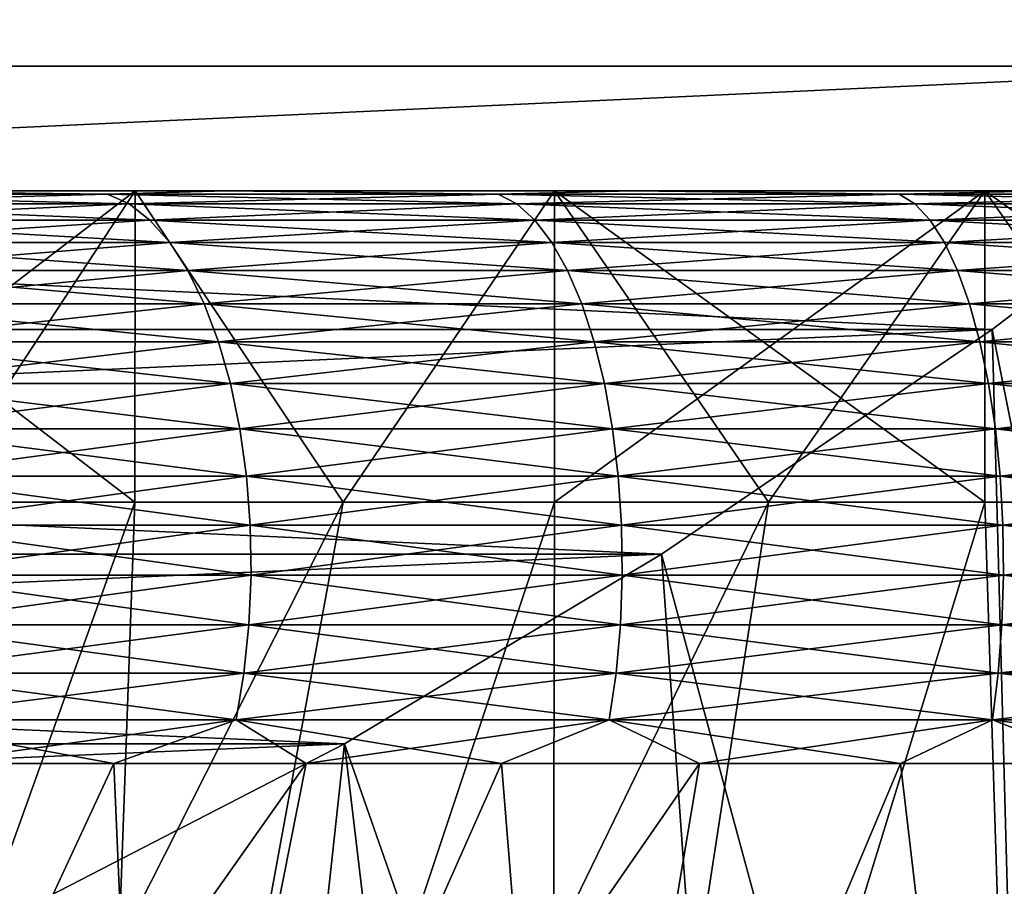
# Model space of a CAD drawing. Header units: metres. Extents: x -105 to 105, y -72 to 59.
# Tile 358 of 414: x 70.21 to 71.79, y 24.13 to 25.52. Entities that reach past the tile are written whole.
import ezdxf

# ---------------------------------------------------------------- set-up
doc = ezdxf.new("R2010")
doc.units = ezdxf.units.M
doc.layers.add('solid_509431_AD150_SW0001', color=7, linetype='CONTINUOUS')

msp = doc.modelspace()

# ---------------------------------------------------------------- linework, layer by layer
at = {"layer": 'solid_509431_AD150_SW0001'}
for points in [[(72.321823, 34.450001, 15.774263), (62.678173, 25.450001, 10.206499), (72.321823, 25.450001, 15.774263)], [(62.678173, 34.450001, 10.206499), (62.678173, 25.450001, 10.206499), (72.321823, 34.450001, 15.774263)], [(62.678173, 34.450001, -10.206499), (72.321823, 25.450001, -15.774263), (62.678173, 25.450001, -10.206499)], [(72.321823, 34.450001, -15.774263), (72.321823, 25.450001, -15.774263), (62.678173, 34.450001, -10.206499)], [(72.321823, 25.450001, 15.774263), (62.678173, 25.450001, 10.206499), (63.232864, 25.027069, 10.526749)], [(62.678173, 25.450001, -10.206499), (72.321823, 25.450001, -15.774263), (71.767136, 25.027069, -15.454014)], [(62.678173, 25.450001, -10.206499), (71.767136, 25.027069, -15.454014), (63.232857, 25.027073, -10.526746)], [(72.321823, 25.450001, 15.774263), (63.232864, 25.027069, 10.526749), (71.767143, 25.027073, 15.454017)], [(71.767136, 25.027069, -15.454014), (72.321823, 25.450001, -15.774263), (72.282951, 22.450001, -14.24316)], [(72.321823, 25.450001, 15.774263), (71.767143, 25.027073, 15.454017), (72.282951, 22.450001, 14.24316)], [(69.737648, 25.25, 9.60261), (69.904541, 25.25, 9.29496), (70.536949, 25.25, 9.614635)], [(69.737648, 25.25, 9.60261), (70.536949, 25.25, 9.614635), (71.189255, 25.25, 9.89132)], [(70.390747, 25.25, 9.932637), (69.737648, 25.25, 9.60261), (71.189255, 25.25, 9.89132)], [(70.536949, 25.25, -9.614635), (69.737648, 25.25, -9.60261), (70.390747, 25.25, -9.932637)], [(70.390617, 24.75, -9.932576), (70.390747, 25.25, -9.932637), (69.737648, 25.25, -9.60261)], [(70.536949, 25.25, -9.614635), (69.904541, 25.25, -9.29496), (69.737648, 25.25, -9.60261)], [(70.390617, 24.75, -9.932576), (69.737648, 25.25, -9.60261), (70.061424, 24.75, -9.773073)], [(69.73777, 24.75, 9.602678), (69.737648, 25.25, 9.60261), (70.390747, 25.25, 9.932637)], [(69.73777, 24.75, 9.602678), (70.390747, 25.25, 9.932637), (70.061424, 24.75, 9.773073)], [(69.904541, 25.25, 9.29496), (69.739334, 25.244822, 9.111745), (70.346535, 25.244822, 9.4363)], [(69.739334, 25.244822, -9.111745), (69.904541, 25.25, -9.29496), (70.346535, 25.244822, -9.4363)], [(69.739334, 25.244822, 9.111745), (69.778564, 25.229061, 9.043793), (70.381233, 25.229061, 9.365928)], [(70.346535, 25.244822, 9.4363), (69.739334, 25.244822, 9.111745), (70.381233, 25.229061, 9.365928)], [(69.739334, 25.244822, -9.111745), (70.346535, 25.244822, -9.4363), (69.778564, 25.229061, -9.043793)], [(70.346535, 25.244822, -9.4363), (70.381233, 25.229061, -9.365928), (69.778564, 25.229061, -9.043793)], [(70.536949, 25.25, 9.614635), (69.904541, 25.25, 9.29496), (70.346535, 25.244822, 9.4363)], [(70.346535, 25.244822, -9.4363), (69.904541, 25.25, -9.29496), (70.536949, 25.25, -9.614635)], [(70.061424, 24.75, 9.773073), (70.390747, 25.25, 9.932637), (70.390617, 24.75, 9.932576)], [(70.536949, 25.25, 9.614635), (70.346535, 25.244822, 9.4363), (70.973656, 25.244822, 9.720448)], [(70.346535, 25.244822, -9.4363), (70.536949, 25.25, -9.614635), (70.973656, 25.244822, -9.720448)], [(70.346535, 25.244822, 9.4363), (70.381233, 25.229061, 9.365928), (71.003685, 25.229061, 9.647956)], [(70.973656, 25.244822, 9.720448), (70.346535, 25.244822, 9.4363), (71.003685, 25.229061, 9.647956)], [(70.346535, 25.244822, -9.4363), (70.973656, 25.244822, -9.720448), (70.381233, 25.229061, -9.365928)], [(70.973656, 25.244822, -9.720448), (71.003685, 25.229061, -9.647956), (70.381233, 25.229061, -9.365928)], [(70.725197, 24.75, -10.0811), (70.390747, 25.25, -9.932637), (70.390617, 24.75, -9.932576)], [(70.390617, 24.75, 9.932576), (70.390747, 25.25, 9.932637), (70.725197, 24.75, 10.0811)], [(70.390747, 25.25, 9.932637), (71.189255, 25.25, 9.89132), (71.85865, 25.25, 10.123829)], [(71.064499, 25.25, 10.218331), (70.390747, 25.25, 9.932637), (71.85865, 25.25, 10.123829)], [(71.85865, 25.25, -10.123829), (70.390747, 25.25, -9.932637), (71.064499, 25.25, -10.218331)], [(70.725197, 24.75, -10.0811), (71.064499, 25.25, -10.218331), (70.390747, 25.25, -9.932637)], [(71.189255, 25.25, -9.89132), (70.536949, 25.25, -9.614635), (70.390747, 25.25, -9.932637)], [(71.85865, 25.25, -10.123829), (71.189255, 25.25, -9.89132), (70.390747, 25.25, -9.932637)], [(70.725197, 24.75, 10.0811), (70.390747, 25.25, 9.932637), (71.064499, 25.25, 10.218331)], [(71.189255, 25.25, 9.89132), (70.536949, 25.25, 9.614635), (70.973656, 25.244822, 9.720448)], [(70.973656, 25.244822, -9.720448), (70.536949, 25.25, -9.614635), (71.189255, 25.25, -9.89132)], [(71.064606, 24.75, -10.218374), (71.064499, 25.25, -10.218331), (70.725197, 24.75, -10.0811)], [(70.725197, 24.75, 10.0811), (71.064499, 25.25, 10.218331), (71.064606, 24.75, 10.218374)], [(71.189255, 25.25, 9.89132), (70.973656, 25.244822, 9.720448), (71.618027, 25.244822, 9.962971)], [(70.973656, 25.244822, -9.720448), (71.189255, 25.25, -9.89132), (71.618027, 25.244822, -9.962971)], [(70.973656, 25.244822, 9.720448), (71.003685, 25.229061, 9.647956), (71.64325, 25.229061, 9.88867)], [(71.618027, 25.244822, 9.962971), (70.973656, 25.244822, 9.720448), (71.64325, 25.229061, 9.88867)], [(70.973656, 25.244822, -9.720448), (71.618027, 25.244822, -9.962971), (71.003685, 25.229061, -9.647956)], [(71.618027, 25.244822, -9.962971), (71.64325, 25.229061, -9.88867), (71.003685, 25.229061, -9.647956)], [(71.064499, 25.25, 10.218331), (71.85865, 25.25, 10.123829), (72.54203, 25.25, 10.31108)], [(71.064499, 25.25, 10.218331), (72.54203, 25.25, 10.31108), (73.236427, 25.25, 10.452262)], [(71.755768, 25.25, 10.458368), (71.064499, 25.25, 10.218331), (73.236427, 25.25, 10.452262)], [(72.54203, 25.25, -10.31108), (71.064499, 25.25, -10.218331), (71.755768, 25.25, -10.458368)], [(71.755692, 24.75, -10.458344), (71.755768, 25.25, -10.458368), (71.064499, 25.25, -10.218331)], [(72.54203, 25.25, -10.31108), (71.85865, 25.25, -10.123829), (71.064499, 25.25, -10.218331)], [(71.408218, 24.75, -10.344158), (71.064499, 25.25, -10.218331), (71.064606, 24.75, -10.218374)], [(71.755692, 24.75, -10.458344), (71.064499, 25.25, -10.218331), (71.408218, 24.75, -10.344158)], [(71.064606, 24.75, 10.218374), (71.064499, 25.25, 10.218331), (71.755768, 25.25, 10.458368)], [(71.064606, 24.75, 10.218374), (71.755768, 25.25, 10.458368), (71.408218, 24.75, 10.344158)], [(71.85865, 25.25, 10.123829), (71.189255, 25.25, 9.89132), (71.618027, 25.244822, 9.962971)], [(71.618027, 25.244822, -9.962971), (71.189255, 25.25, -9.89132), (71.85865, 25.25, -10.123829)], [(71.408218, 24.75, 10.344158), (71.755768, 25.25, 10.458368), (71.755692, 24.75, 10.458344)], [(71.85865, 25.25, 10.123829), (71.618027, 25.244822, 9.962971), (72.276878, 25.244822, 10.16283)], [(71.618027, 25.244822, -9.962971), (71.85865, 25.25, -10.123829), (72.276878, 25.244822, -10.16283)], [(71.618027, 25.244822, 9.962971), (71.64325, 25.229061, 9.88867), (72.297188, 25.229061, 10.08704)], [(72.276878, 25.244822, 10.16283), (71.618027, 25.244822, 9.962971), (72.297188, 25.229061, 10.08704)], [(71.618027, 25.244822, -9.962971), (72.276878, 25.244822, -10.16283), (71.64325, 25.229061, -9.88867)], [(72.276878, 25.244822, -10.16283), (72.297188, 25.229061, -10.08704), (71.64325, 25.229061, -9.88867)], [(72.106934, 24.75, -10.560903), (71.755768, 25.25, -10.458368), (71.755692, 24.75, -10.458344)], [(71.755692, 24.75, 10.458344), (71.755768, 25.25, 10.458368), (72.106934, 24.75, 10.560903)], [(71.755768, 25.25, 10.458368), (73.236427, 25.25, 10.452262), (73.938705, 25.25, 10.546737)], [(71.755768, 25.25, 10.458368), (73.938705, 25.25, 10.546737), (74.645691, 25.25, 10.594076)], [(72.461571, 25.25, 10.651707), (71.755768, 25.25, 10.458368), (74.645691, 25.25, 10.594076)], [(73.938705, 25.25, -10.546737), (71.755768, 25.25, -10.458368), (72.461571, 25.25, -10.651707)], [(72.461578, 24.75, -10.65171), (72.461571, 25.25, -10.651707), (71.755768, 25.25, -10.458368)], [(73.236427, 25.25, -10.452262), (72.54203, 25.25, -10.31108), (71.755768, 25.25, -10.458368)], [(73.938705, 25.25, -10.546737), (73.236427, 25.25, -10.452262), (71.755768, 25.25, -10.458368)], [(72.461578, 24.75, -10.65171), (71.755768, 25.25, -10.458368), (72.106934, 24.75, -10.560903)], [(72.106934, 24.75, 10.560903), (71.755768, 25.25, 10.458368), (72.461571, 25.25, 10.651707)], [(69.778564, 25.229061, 9.043793), (69.816399, 25.202997, 8.978262), (70.414703, 25.202997, 9.298062)], [(70.381233, 25.229061, 9.365928), (69.778564, 25.229061, 9.043793), (70.414703, 25.202997, 9.298062)], [(69.778564, 25.229061, -9.043793), (70.381233, 25.229061, -9.365928), (69.816399, 25.202997, -8.978262)], [(70.381233, 25.229061, -9.365928), (70.414703, 25.202997, -9.298062), (69.816399, 25.202997, -8.978262)], [(70.381233, 25.229061, 9.365928), (70.414703, 25.202997, 9.298062), (71.032646, 25.202997, 9.578048)], [(71.003685, 25.229061, 9.647956), (70.381233, 25.229061, 9.365928), (71.032646, 25.202997, 9.578048)], [(70.381233, 25.229061, -9.365928), (71.003685, 25.229061, -9.647956), (70.414703, 25.202997, -9.298062)], [(71.003685, 25.229061, -9.647956), (71.032646, 25.202997, -9.578048), (70.414703, 25.202997, -9.298062)], [(71.003685, 25.229061, 9.647956), (71.032646, 25.202997, 9.578048), (71.667572, 25.202997, 9.817018)], [(71.64325, 25.229061, 9.88867), (71.003685, 25.229061, 9.647956), (71.667572, 25.202997, 9.817018)], [(71.003685, 25.229061, -9.647956), (71.64325, 25.229061, -9.88867), (71.032646, 25.202997, -9.578048)], [(71.64325, 25.229061, -9.88867), (71.667572, 25.202997, -9.817018), (71.032646, 25.202997, -9.578048)], [(71.64325, 25.229061, 9.88867), (71.667572, 25.202997, 9.817018), (72.316772, 25.202997, 10.013949)], [(72.297188, 25.229061, 10.08704), (71.64325, 25.229061, 9.88867), (72.316772, 25.202997, 10.013949)], [(71.64325, 25.229061, -9.88867), (72.297188, 25.229061, -10.08704), (71.667572, 25.202997, -9.817018)], [(72.297188, 25.229061, -10.08704), (72.316772, 25.202997, -10.013949), (71.667572, 25.202997, -9.817018)], [(69.816399, 25.202997, 8.978262), (69.852165, 25.167095, 8.916318), (70.446335, 25.167095, 9.233912)], [(70.414703, 25.202997, 9.298062), (69.816399, 25.202997, 8.978262), (70.446335, 25.167095, 9.233912)], [(69.816399, 25.202997, -8.978262), (70.414703, 25.202997, -9.298062), (69.852165, 25.167095, -8.916318)], [(70.414703, 25.202997, -9.298062), (70.446335, 25.167095, -9.233912), (69.852165, 25.167095, -8.916318)], [(70.414703, 25.202997, 9.298062), (70.446335, 25.167095, 9.233912), (71.060013, 25.167095, 9.511965)], [(71.032646, 25.202997, 9.578048), (70.414703, 25.202997, 9.298062), (71.060013, 25.167095, 9.511965)], [(70.414703, 25.202997, -9.298062), (71.032646, 25.202997, -9.578048), (70.446335, 25.167095, -9.233912)], [(71.032646, 25.202997, -9.578048), (71.060013, 25.167095, -9.511965), (70.446335, 25.167095, -9.233912)], [(71.032646, 25.202997, 9.578048), (71.060013, 25.167095, 9.511965), (71.690559, 25.167095, 9.749287)], [(71.667572, 25.202997, 9.817018), (71.032646, 25.202997, 9.578048), (71.690559, 25.167095, 9.749287)], [(71.032646, 25.202997, -9.578048), (71.667572, 25.202997, -9.817018), (71.060013, 25.167095, -9.511965)], [(71.667572, 25.202997, -9.817018), (71.690559, 25.167095, -9.749287), (71.060013, 25.167095, -9.511965)], [(71.667572, 25.202997, 9.817018), (71.690559, 25.167095, 9.749287), (72.335281, 25.167095, 9.94486)], [(72.316772, 25.202997, 10.013949), (71.667572, 25.202997, 9.817018), (72.335281, 25.167095, 9.94486)], [(71.667572, 25.202997, -9.817018), (72.316772, 25.202997, -10.013949), (71.690559, 25.167095, -9.749287)], [(72.316772, 25.202997, -10.013949), (72.335281, 25.167095, -9.94486), (71.690559, 25.167095, -9.749287)], [(69.852165, 25.167095, 8.916318), (69.885216, 25.121994, 8.859063), (70.475578, 25.121994, 9.174618)], [(70.446335, 25.167095, 9.233912), (69.852165, 25.167095, 8.916318), (70.475578, 25.121994, 9.174618)], [(69.852165, 25.167095, -8.916318), (70.446335, 25.167095, -9.233912), (69.885216, 25.121994, -8.859063)], [(70.446335, 25.167095, -9.233912), (70.475578, 25.121994, -9.174618), (69.885216, 25.121994, -8.859063)], [(70.446335, 25.167095, 9.233912), (70.475578, 25.121994, 9.174618), (71.085312, 25.121994, 9.450886)], [(71.060013, 25.167095, 9.511965), (70.446335, 25.167095, 9.233912), (71.085312, 25.121994, 9.450886)], [(70.446335, 25.167095, -9.233912), (71.060013, 25.167095, -9.511965), (70.475578, 25.121994, -9.174618)], [(71.060013, 25.167095, -9.511965), (71.085312, 25.121994, -9.450886), (70.475578, 25.121994, -9.174618)], [(71.060013, 25.167095, 9.511965), (71.085312, 25.121994, 9.450886), (71.711815, 25.121994, 9.686683)], [(71.690559, 25.167095, 9.749287), (71.060013, 25.167095, 9.511965), (71.711815, 25.121994, 9.686683)], [(71.060013, 25.167095, -9.511965), (71.690559, 25.167095, -9.749287), (71.085312, 25.121994, -9.450886)], [(71.690559, 25.167095, -9.749287), (71.711815, 25.121994, -9.686683), (71.085312, 25.121994, -9.450886)], [(71.690559, 25.167095, 9.749287), (71.711815, 25.121994, 9.686683), (72.352394, 25.121994, 9.881001)], [(72.335281, 25.167095, 9.94486), (71.690559, 25.167095, 9.749287), (72.352394, 25.121994, 9.881001)], [(71.690559, 25.167095, -9.749287), (72.335281, 25.167095, -9.94486), (71.711815, 25.121994, -9.686683)], [(72.335281, 25.167095, -9.94486), (72.352394, 25.121994, -9.881001), (71.711815, 25.121994, -9.686683)], [(69.885216, 25.121994, 8.859063), (69.914978, 25.068493, 8.807515), (70.501907, 25.068493, 9.121234)], [(70.475578, 25.121994, 9.174618), (69.885216, 25.121994, 8.859063), (70.501907, 25.068493, 9.121234)], [(69.885216, 25.121994, -8.859063), (70.475578, 25.121994, -9.174618), (69.914978, 25.068493, -8.807515)], [(70.475578, 25.121994, -9.174618), (70.501907, 25.068493, -9.121234), (69.914978, 25.068493, -8.807515)], [(70.475578, 25.121994, 9.174618), (70.501907, 25.068493, 9.121234), (71.108093, 25.068493, 9.395895)], [(71.085312, 25.121994, 9.450886), (70.475578, 25.121994, 9.174618), (71.108093, 25.068493, 9.395895)], [(70.475578, 25.121994, -9.174618), (71.085312, 25.121994, -9.450886), (70.501907, 25.068493, -9.121234)], [(71.085312, 25.121994, -9.450886), (71.108093, 25.068493, -9.395895), (70.501907, 25.068493, -9.121234)], [(71.085312, 25.121994, 9.450886), (71.108093, 25.068493, 9.395895), (71.730949, 25.068493, 9.630321)], [(71.711815, 25.121994, 9.686683), (71.085312, 25.121994, 9.450886), (71.730949, 25.068493, 9.630321)], [(71.085312, 25.121994, -9.450886), (71.711815, 25.121994, -9.686683), (71.108093, 25.068493, -9.395895)], [(71.711815, 25.121994, -9.686683), (71.730949, 25.068493, -9.630321), (71.108093, 25.068493, -9.395895)], [(71.711815, 25.121994, 9.686683), (71.730949, 25.068493, 9.630321), (72.367798, 25.068493, 9.823507)], [(72.352394, 25.121994, 9.881001), (71.711815, 25.121994, 9.686683), (72.367798, 25.068493, 9.823507)], [(71.711815, 25.121994, -9.686683), (72.352394, 25.121994, -9.881001), (71.730949, 25.068493, -9.630321)], [(72.352394, 25.121994, -9.881001), (72.367798, 25.068493, -9.823507), (71.730949, 25.068493, -9.630321)], [(69.914978, 25.068493, 8.807515), (69.940918, 25.007549, 8.762593), (70.524849, 25.007549, 9.074712)], [(70.501907, 25.068493, 9.121234), (69.914978, 25.068493, 8.807515), (70.524849, 25.007549, 9.074712)], [(69.914978, 25.068493, -8.807515), (70.501907, 25.068493, -9.121234), (69.940918, 25.007549, -8.762593)], [(70.501907, 25.068493, -9.121234), (70.524849, 25.007549, -9.074712), (69.940918, 25.007549, -8.762593)], [(70.501907, 25.068493, 9.121234), (70.524849, 25.007549, 9.074712), (71.127945, 25.007549, 9.347971)], [(71.108093, 25.068493, 9.395895), (70.501907, 25.068493, 9.121234), (71.127945, 25.007549, 9.347971)], [(70.501907, 25.068493, -9.121234), (71.108093, 25.068493, -9.395895), (70.524849, 25.007549, -9.074712)], [(71.108093, 25.068493, -9.395895), (71.127945, 25.007549, -9.347971), (70.524849, 25.007549, -9.074712)], [(71.108093, 25.068493, 9.395895), (71.127945, 25.007549, 9.347971), (71.74762, 25.007549, 9.581201)], [(71.730949, 25.068493, 9.630321), (71.108093, 25.068493, 9.395895), (71.74762, 25.007549, 9.581201)], [(71.108093, 25.068493, -9.395895), (71.730949, 25.068493, -9.630321), (71.127945, 25.007549, -9.347971)], [(71.730949, 25.068493, -9.630321), (71.74762, 25.007549, -9.581201), (71.127945, 25.007549, -9.347971)], [(71.730949, 25.068493, 9.630321), (71.74762, 25.007549, 9.581201), (72.381226, 25.007549, 9.773403)], [(72.367798, 25.068493, 9.823507), (71.730949, 25.068493, 9.630321), (72.381226, 25.007549, 9.773403)], [(71.730949, 25.068493, -9.630321), (72.367798, 25.068493, -9.823507), (71.74762, 25.007549, -9.581201)], [(72.367798, 25.068493, -9.823507), (72.381226, 25.007549, -9.773403), (71.74762, 25.007549, -9.581201)], [(63.232857, 25.027073, -10.526746), (71.767136, 25.027069, -15.454014), (71.236435, 24.666332, -15.147614)], [(63.232857, 25.027073, -10.526746), (71.236435, 24.666332, -15.147614), (63.763557, 24.666334, -10.833145)], [(71.767143, 25.027073, 15.454017), (63.232864, 25.027069, 10.526749), (63.763565, 24.666332, 10.833148)], [(71.767143, 25.027073, 15.454017), (63.763565, 24.666332, 10.833148), (71.236443, 24.666334, 15.147616)], [(71.236435, 24.666332, -15.147614), (71.767136, 25.027069, -15.454014), (71.836891, 22.450001, -14.150786)], [(71.767143, 25.027073, 15.454017), (71.236443, 24.666334, 15.147616), (71.836891, 22.450001, 14.150786)], [(71.767136, 25.027069, -15.454014), (72.282951, 22.450001, -14.24316), (71.836891, 22.450001, -14.150786)], [(71.767143, 25.027073, 15.454017), (71.836891, 22.450001, 14.150786), (72.282951, 22.450001, 14.24316)], [(69.940918, 25.007549, 8.762593), (69.962563, 24.940241, 8.725095), (70.543999, 24.940241, 9.035878)], [(70.524849, 25.007549, 9.074712), (69.940918, 25.007549, 8.762593), (70.543999, 24.940241, 9.035878)], [(69.940918, 25.007549, -8.762593), (70.524849, 25.007549, -9.074712), (69.962563, 24.940241, -8.725095)], [(70.524849, 25.007549, -9.074712), (70.543999, 24.940241, -9.035878), (69.962563, 24.940241, -8.725095)], [(70.524849, 25.007549, 9.074712), (70.543999, 24.940241, 9.035878), (71.144516, 24.940241, 9.307968)], [(71.127945, 25.007549, 9.347971), (70.524849, 25.007549, 9.074712), (71.144516, 24.940241, 9.307968)], [(70.524849, 25.007549, -9.074712), (71.127945, 25.007549, -9.347971), (70.543999, 24.940241, -9.035878)], [(71.127945, 25.007549, -9.347971), (71.144516, 24.940241, -9.307968), (70.543999, 24.940241, -9.035878)], [(71.127945, 25.007549, 9.347971), (71.144516, 24.940241, 9.307968), (71.761536, 24.940241, 9.540199)], [(71.74762, 25.007549, 9.581201), (71.127945, 25.007549, 9.347971), (71.761536, 24.940241, 9.540199)], [(71.127945, 25.007549, -9.347971), (71.74762, 25.007549, -9.581201), (71.144516, 24.940241, -9.307968)], [(71.74762, 25.007549, -9.581201), (71.761536, 24.940241, -9.540199), (71.144516, 24.940241, -9.307968)], [(71.74762, 25.007549, 9.581201), (71.761536, 24.940241, 9.540199), (72.392433, 24.940241, 9.731579)], [(72.381226, 25.007549, 9.773403), (71.74762, 25.007549, 9.581201), (72.392433, 24.940241, 9.731579)], [(71.74762, 25.007549, -9.581201), (72.381226, 25.007549, -9.773403), (71.761536, 24.940241, -9.540199)], [(72.381226, 25.007549, -9.773403), (72.392433, 24.940241, -9.731579), (71.761536, 24.940241, -9.540199)], [(69.962563, 24.940241, 8.725095), (69.979546, 24.867771, 8.695687), (70.559013, 24.867771, 9.005424)], [(70.543999, 24.940241, 9.035878), (69.962563, 24.940241, 8.725095), (70.559013, 24.867771, 9.005424)], [(69.962563, 24.940241, -8.725095), (70.543999, 24.940241, -9.035878), (69.979546, 24.867771, -8.695687)], [(70.543999, 24.940241, -9.035878), (70.559013, 24.867771, -9.005424), (69.979546, 24.867771, -8.695687)], [(70.543999, 24.940241, 9.035878), (70.559013, 24.867771, 9.005424), (71.157509, 24.867771, 9.276596)], [(71.144516, 24.940241, 9.307968), (70.543999, 24.940241, 9.035878), (71.157509, 24.867771, 9.276596)], [(70.543999, 24.940241, -9.035878), (71.144516, 24.940241, -9.307968), (70.559013, 24.867771, -9.005424)], [(71.144516, 24.940241, -9.307968), (71.157509, 24.867771, -9.276596), (70.559013, 24.867771, -9.005424)], [(71.144516, 24.940241, 9.307968), (71.157509, 24.867771, 9.276596), (71.772453, 24.867771, 9.508045)], [(71.761536, 24.940241, 9.540199), (71.144516, 24.940241, 9.307968), (71.772453, 24.867771, 9.508045)], [(71.144516, 24.940241, -9.307968), (71.761536, 24.940241, -9.540199), (71.157509, 24.867771, -9.276596)], [(71.761536, 24.940241, -9.540199), (71.772453, 24.867771, -9.508045), (71.157509, 24.867771, -9.276596)], [(71.761536, 24.940241, 9.540199), (71.772453, 24.867771, 9.508045), (72.401222, 24.867771, 9.698779)], [(72.392433, 24.940241, 9.731579), (71.761536, 24.940241, 9.540199), (72.401222, 24.867771, 9.698779)], [(71.761536, 24.940241, -9.540199), (72.392433, 24.940241, -9.731579), (71.772453, 24.867771, -9.508045)], [(72.392433, 24.940241, -9.731579), (72.401222, 24.867771, -9.698779), (71.772453, 24.867771, -9.508045)], [(69.979546, 24.867771, 8.695687), (69.991547, 24.791426, 8.674895), (70.569633, 24.791426, 8.98389)], [(70.559013, 24.867771, 9.005424), (69.979546, 24.867771, 8.695687), (70.569633, 24.791426, 8.98389)], [(69.979546, 24.867771, -8.695687), (70.559013, 24.867771, -9.005424), (69.991547, 24.791426, -8.674895)], [(70.559013, 24.867771, -9.005424), (70.569633, 24.791426, -8.98389), (69.991547, 24.791426, -8.674895)], [(70.559013, 24.867771, 9.005424), (70.569633, 24.791426, 8.98389), (71.166695, 24.791426, 9.254415)], [(71.157509, 24.867771, 9.276596), (70.559013, 24.867771, 9.005424), (71.166695, 24.791426, 9.254415)], [(70.559013, 24.867771, -9.005424), (71.157509, 24.867771, -9.276596), (70.569633, 24.791426, -8.98389)], [(71.157509, 24.867771, -9.276596), (71.166695, 24.791426, -9.254415), (70.569633, 24.791426, -8.98389)], [(71.157509, 24.867771, 9.276596), (71.166695, 24.791426, 9.254415), (71.780174, 24.791426, 9.48531)], [(71.772453, 24.867771, 9.508045), (71.157509, 24.867771, 9.276596), (71.780174, 24.791426, 9.48531)], [(71.157509, 24.867771, -9.276596), (71.772453, 24.867771, -9.508045), (71.166695, 24.791426, -9.254415)], [(71.772453, 24.867771, -9.508045), (71.780174, 24.791426, -9.48531), (71.166695, 24.791426, -9.254415)], [(71.772453, 24.867771, 9.508045), (71.780174, 24.791426, 9.48531), (72.407433, 24.791426, 9.675589)], [(72.401222, 24.867771, 9.698779), (71.772453, 24.867771, 9.508045), (72.407433, 24.791426, 9.675589)], [(71.772453, 24.867771, -9.508045), (72.401222, 24.867771, -9.698779), (71.780174, 24.791426, -9.48531)], [(72.401222, 24.867771, -9.698779), (72.407433, 24.791426, -9.675589), (71.780174, 24.791426, -9.48531)], [(69.991547, 24.791426, 8.674895), (69.998367, 24.712564, 8.663087), (70.575668, 24.712564, 8.971661)], [(70.569633, 24.791426, 8.98389), (69.991547, 24.791426, 8.674895), (70.575668, 24.712564, 8.971661)], [(69.991547, 24.791426, -8.674895), (70.569633, 24.791426, -8.98389), (69.998367, 24.712564, -8.663087)], [(70.569633, 24.791426, -8.98389), (70.575668, 24.712564, -8.971661), (69.998367, 24.712564, -8.663087)], [(70.569633, 24.791426, 8.98389), (70.575668, 24.712564, 8.971661), (71.171913, 24.712564, 9.241817)], [(71.166695, 24.791426, 9.254415), (70.569633, 24.791426, 8.98389), (71.171913, 24.712564, 9.241817)], [(70.569633, 24.791426, -8.98389), (71.166695, 24.791426, -9.254415), (70.575668, 24.712564, -8.971661)], [(71.166695, 24.791426, -9.254415), (71.171913, 24.712564, -9.241817), (70.575668, 24.712564, -8.971661)], [(71.166695, 24.791426, 9.254415), (71.171913, 24.712564, 9.241817), (71.784554, 24.712564, 9.472399)], [(71.780174, 24.791426, 9.48531), (71.166695, 24.791426, 9.254415), (71.784554, 24.712564, 9.472399)], [(71.166695, 24.791426, -9.254415), (71.780174, 24.791426, -9.48531), (71.171913, 24.712564, -9.241817)], [(71.780174, 24.791426, -9.48531), (71.784554, 24.712564, -9.472399), (71.171913, 24.712564, -9.241817)], [(71.780174, 24.791426, 9.48531), (71.784554, 24.712564, 9.472399), (72.410965, 24.712564, 9.662417)], [(72.407433, 24.791426, 9.675589), (71.780174, 24.791426, 9.48531), (72.410965, 24.712564, 9.662417)], [(71.780174, 24.791426, -9.48531), (72.407433, 24.791426, -9.675589), (71.784554, 24.712564, -9.472399)], [(72.407433, 24.791426, -9.675589), (72.410965, 24.712564, -9.662417), (71.784554, 24.712564, -9.472399)], [(69.578308, 22.484085, 10.994062), (70.390617, 24.75, 9.932576), (70.725197, 24.75, 10.0811)], [(70.30899, 22.484085, 11.32513), (69.578308, 22.484085, 10.994062), (70.725197, 24.75, 10.0811)], [(69.578308, 22.484085, 10.994062), (70.061424, 24.75, 9.773073), (70.390617, 24.75, 9.932576)], [(69.578308, 22.484085, -10.994062), (70.390617, 24.75, -9.932576), (70.061424, 24.75, -9.773073)], [(69.578308, 22.484085, -10.994062), (70.30899, 22.484085, -11.32513), (70.390617, 24.75, -9.932576)], [(70.30899, 22.484085, 11.32513), (71.064606, 24.75, 10.218374), (71.408218, 24.75, 10.344158)], [(71.059708, 22.484085, 11.607678), (70.30899, 22.484085, 11.32513), (71.408218, 24.75, 10.344158)], [(70.30899, 22.484085, 11.32513), (70.725197, 24.75, 10.0811), (71.064606, 24.75, 10.218374)], [(70.30899, 22.484085, -11.32513), (70.725197, 24.75, -10.0811), (70.390617, 24.75, -9.932576)], [(70.30899, 22.484085, -11.32513), (71.064606, 24.75, -10.218374), (70.725197, 24.75, -10.0811)], [(70.30899, 22.484085, -11.32513), (71.059708, 22.484085, -11.607678), (71.064606, 24.75, -10.218374)], [(71.059708, 22.484085, 11.607678), (71.755692, 24.75, 10.458344), (72.106934, 24.75, 10.560903)], [(71.827354, 22.484085, 11.840541), (71.059708, 22.484085, 11.607678), (72.106934, 24.75, 10.560903)], [(71.059708, 22.484085, 11.607678), (71.408218, 24.75, 10.344158), (71.755692, 24.75, 10.458344)], [(71.059708, 22.484085, -11.607678), (71.408218, 24.75, -10.344158), (71.064606, 24.75, -10.218374)], [(71.059708, 22.484085, -11.607678), (71.755692, 24.75, -10.458344), (71.408218, 24.75, -10.344158)], [(71.059708, 22.484085, -11.607678), (71.827354, 22.484085, -11.840541), (71.755692, 24.75, -10.458344)], [(71.827354, 22.484085, -11.840541), (72.106934, 24.75, -10.560903), (71.755692, 24.75, -10.458344)], [(69.998367, 24.712564, 8.663087), (69.99987, 24.632591, 8.660473), (70.577003, 24.632591, 8.968954)], [(70.575668, 24.712564, 8.971661), (69.998367, 24.712564, 8.663087), (70.577003, 24.632591, 8.968954)], [(69.998367, 24.712564, -8.663087), (70.575668, 24.712564, -8.971661), (69.99987, 24.632591, -8.660473)], [(70.575668, 24.712564, -8.971661), (70.577003, 24.632591, -8.968954), (69.99987, 24.632591, -8.660473)], [(70.575668, 24.712564, 8.971661), (70.577003, 24.632591, 8.968954), (71.173065, 24.632591, 9.239029)], [(71.171913, 24.712564, 9.241817), (70.575668, 24.712564, 8.971661), (71.173065, 24.632591, 9.239029)], [(70.575668, 24.712564, -8.971661), (71.171913, 24.712564, -9.241817), (70.577003, 24.632591, -8.968954)], [(71.171913, 24.712564, -9.241817), (71.173065, 24.632591, -9.239029), (70.577003, 24.632591, -8.968954)], [(71.171913, 24.712564, 9.241817), (71.173065, 24.632591, 9.239029), (71.785522, 24.632591, 9.469541)], [(71.784554, 24.712564, 9.472399), (71.171913, 24.712564, 9.241817), (71.785522, 24.632591, 9.469541)], [(71.171913, 24.712564, -9.241817), (71.784554, 24.712564, -9.472399), (71.173065, 24.632591, -9.239029)], [(71.784554, 24.712564, -9.472399), (71.785522, 24.632591, -9.469541), (71.173065, 24.632591, -9.239029)], [(71.784554, 24.712564, 9.472399), (71.785522, 24.632591, 9.469541), (72.411743, 24.632591, 9.659502)], [(72.410965, 24.712564, 9.662417), (71.784554, 24.712564, 9.472399), (72.411743, 24.632591, 9.659502)], [(71.784554, 24.712564, -9.472399), (72.410965, 24.712564, -9.662417), (71.785522, 24.632591, -9.469541)], [(72.410965, 24.712564, -9.662417), (72.411743, 24.632591, -9.659502), (71.785522, 24.632591, -9.469541)], [(63.763557, 24.666334, -10.833145), (71.236435, 24.666332, -15.147614), (70.726868, 24.361702, -14.853414)], [(63.763557, 24.666334, -10.833145), (70.726868, 24.361702, -14.853414), (64.273132, 24.361704, -11.127347)], [(71.236443, 24.666334, 15.147616), (63.763565, 24.666332, 10.833148), (64.273132, 24.361702, 11.127349)], [(71.236443, 24.666334, 15.147616), (64.273132, 24.361702, 11.127349), (70.726868, 24.361704, 14.853415)], [(71.236443, 24.666334, 15.147616), (70.726868, 24.361704, 14.853415), (71.394028, 22.450001, 14.044465)], [(70.726868, 24.361702, -14.853414), (71.236435, 24.666332, -15.147614), (71.394028, 22.450001, -14.044465)], [(71.236435, 24.666332, -15.147614), (71.836891, 22.450001, -14.150786), (71.394028, 22.450001, -14.044465)], [(71.236443, 24.666334, 15.147616), (71.394028, 22.450001, 14.044465), (71.836891, 22.450001, 14.150786)], [(69.99987, 24.632591, 8.660473), (69.996048, 24.552925, 8.6671), (70.573616, 24.552925, 8.975817)], [(70.577003, 24.632591, -8.968954), (70.573616, 24.552925, -8.975817), (69.996048, 24.552925, -8.6671)], [(69.99987, 24.632591, -8.660473), (70.577003, 24.632591, -8.968954), (69.996048, 24.552925, -8.6671)], [(70.577003, 24.632591, 8.968954), (69.99987, 24.632591, 8.660473), (70.573616, 24.552925, 8.975817)], [(70.577003, 24.632591, 8.968954), (70.573616, 24.552925, 8.975817), (71.170143, 24.552925, 9.246099)], [(71.173065, 24.632591, -9.239029), (71.170143, 24.552925, -9.246099), (70.573616, 24.552925, -8.975817)], [(70.577003, 24.632591, -8.968954), (71.173065, 24.632591, -9.239029), (70.573616, 24.552925, -8.975817)], [(71.173065, 24.632591, 9.239029), (70.577003, 24.632591, 8.968954), (71.170143, 24.552925, 9.246099)], [(71.173065, 24.632591, 9.239029), (71.170143, 24.552925, 9.246099), (71.783066, 24.552925, 9.476787)], [(71.785522, 24.632591, -9.469541), (71.783066, 24.552925, -9.476787), (71.170143, 24.552925, -9.246099)], [(71.173065, 24.632591, -9.239029), (71.785522, 24.632591, -9.469541), (71.170143, 24.552925, -9.246099)], [(71.785522, 24.632591, 9.469541), (71.173065, 24.632591, 9.239029), (71.783066, 24.552925, 9.476787)], [(71.785522, 24.632591, 9.469541), (71.783066, 24.552925, 9.476787), (72.409767, 24.552925, 9.666894)], [(72.411743, 24.632591, -9.659502), (72.409767, 24.552925, -9.666894), (71.783066, 24.552925, -9.476787)], [(71.785522, 24.632591, -9.469541), (72.411743, 24.632591, -9.659502), (71.783066, 24.552925, -9.476787)], [(72.411743, 24.632591, 9.659502), (71.785522, 24.632591, 9.469541), (72.409767, 24.552925, 9.666894)], [(69.996048, 24.552925, 8.6671), (69.986954, 24.474989, 8.68285), (70.565575, 24.474989, 8.992128)], [(70.573616, 24.552925, -8.975817), (70.565575, 24.474989, -8.992128), (69.986954, 24.474989, -8.68285)], [(69.996048, 24.552925, -8.6671), (70.573616, 24.552925, -8.975817), (69.986954, 24.474989, -8.68285)], [(70.573616, 24.552925, 8.975817), (69.996048, 24.552925, 8.6671), (70.565575, 24.474989, 8.992128)], [(70.573616, 24.552925, 8.975817), (70.565575, 24.474989, 8.992128), (71.163177, 24.474989, 9.262901)], [(71.170143, 24.552925, -9.246099), (71.163177, 24.474989, -9.262901), (70.565575, 24.474989, -8.992128)], [(70.573616, 24.552925, -8.975817), (71.170143, 24.552925, -9.246099), (70.565575, 24.474989, -8.992128)], [(71.170143, 24.552925, 9.246099), (70.573616, 24.552925, 8.975817), (71.163177, 24.474989, 9.262901)], [(71.170143, 24.552925, 9.246099), (71.163177, 24.474989, 9.262901), (71.777222, 24.474989, 9.494008)], [(71.783066, 24.552925, -9.476787), (71.777222, 24.474989, -9.494008), (71.163177, 24.474989, -9.262901)], [(71.170143, 24.552925, -9.246099), (71.783066, 24.552925, -9.476787), (71.163177, 24.474989, -9.262901)], [(71.783066, 24.552925, 9.476787), (71.170143, 24.552925, 9.246099), (71.777222, 24.474989, 9.494008)], [(71.783066, 24.552925, 9.476787), (71.777222, 24.474989, 9.494008), (72.40506, 24.474989, 9.684461)], [(72.409767, 24.552925, -9.666894), (72.40506, 24.474989, -9.684461), (71.777222, 24.474989, -9.494008)], [(71.783066, 24.552925, -9.476787), (72.409767, 24.552925, -9.666894), (71.777222, 24.474989, -9.494008)], [(72.409767, 24.552925, 9.666894), (71.783066, 24.552925, 9.476787), (72.40506, 24.474989, 9.684461)], [(69.986954, 24.474989, 8.68285), (69.972755, 24.400164, 8.707443), (70.553017, 24.400164, 9.017597)], [(70.565575, 24.474989, -8.992128), (70.553017, 24.400164, -9.017597), (69.972755, 24.400164, -8.707443)], [(69.986954, 24.474989, -8.68285), (70.565575, 24.474989, -8.992128), (69.972755, 24.400164, -8.707443)], [(70.565575, 24.474989, 8.992128), (69.986954, 24.474989, 8.68285), (70.553017, 24.400164, 9.017597)], [(70.565575, 24.474989, 8.992128), (70.553017, 24.400164, 9.017597), (71.152313, 24.400164, 9.289137)], [(71.163177, 24.474989, -9.262901), (71.152313, 24.400164, -9.289137), (70.553017, 24.400164, -9.017597)], [(70.565575, 24.474989, -8.992128), (71.163177, 24.474989, -9.262901), (70.553017, 24.400164, -9.017597)], [(71.163177, 24.474989, 9.262901), (70.565575, 24.474989, 8.992128), (71.152313, 24.400164, 9.289137)], [(71.163177, 24.474989, 9.262901), (71.152313, 24.400164, 9.289137), (71.768089, 24.400164, 9.520899)], [(71.777222, 24.474989, -9.494008), (71.768089, 24.400164, -9.520899), (71.152313, 24.400164, -9.289137)], [(71.163177, 24.474989, -9.262901), (71.777222, 24.474989, -9.494008), (71.152313, 24.400164, -9.289137)], [(71.777222, 24.474989, 9.494008), (71.163177, 24.474989, 9.262901), (71.768089, 24.400164, 9.520899)], [(71.777222, 24.474989, 9.494008), (71.768089, 24.400164, 9.520899), (72.397705, 24.400164, 9.711891)], [(72.40506, 24.474989, -9.684461), (72.397705, 24.400164, -9.711891), (71.768089, 24.400164, -9.520899)], [(71.777222, 24.474989, -9.494008), (72.40506, 24.474989, -9.684461), (71.768089, 24.400164, -9.520899)], [(72.40506, 24.474989, 9.684461), (71.777222, 24.474989, 9.494008), (72.397705, 24.400164, 9.711891)], [(69.972755, 24.400164, 8.707443), (70.053535, 24.329853, 8.797276), (70.356773, 24.329853, 8.961025)], [(70.553017, 24.400164, 9.017597), (69.972755, 24.400164, 8.707443), (70.356773, 24.329853, 8.961025)], [(69.972755, 24.400164, -8.707443), (70.553017, 24.400164, -9.017597), (70.053535, 24.329853, -8.797276)], [(70.553017, 24.400164, -9.017597), (70.356773, 24.329853, -8.961025), (70.053535, 24.329853, -8.797276)], [(70.553017, 24.400164, 9.017597), (70.356773, 24.329853, 8.961025), (70.665421, 24.329853, 9.114326)], [(70.553017, 24.400164, -9.017597), (70.665421, 24.329853, -9.114326), (70.356773, 24.329853, -8.961025)], [(70.553017, 24.400164, 9.017597), (70.665421, 24.329853, 9.114326), (70.979118, 24.329853, 9.257001)], [(71.152313, 24.400164, 9.289137), (70.553017, 24.400164, 9.017597), (70.979118, 24.329853, 9.257001)], [(70.553017, 24.400164, -9.017597), (71.152313, 24.400164, -9.289137), (70.665421, 24.329853, -9.114326)], [(71.152313, 24.400164, -9.289137), (70.979118, 24.329853, -9.257001), (70.665421, 24.329853, -9.114326)], [(71.152313, 24.400164, 9.289137), (70.979118, 24.329853, 9.257001), (71.297508, 24.329853, 9.388882)], [(71.152313, 24.400164, -9.289137), (71.297508, 24.329853, -9.388882), (70.979118, 24.329853, -9.257001)], [(71.152313, 24.400164, 9.289137), (71.297508, 24.329853, 9.388882), (71.620209, 24.329853, 9.509815)], [(71.768089, 24.400164, 9.520899), (71.152313, 24.400164, 9.289137), (71.620209, 24.329853, 9.509815)], [(71.152313, 24.400164, -9.289137), (71.768089, 24.400164, -9.520899), (71.297508, 24.329853, -9.388882)], [(71.768089, 24.400164, -9.520899), (71.620209, 24.329853, -9.509815), (71.297508, 24.329853, -9.388882)], [(71.768089, 24.400164, 9.520899), (71.620209, 24.329853, 9.509815), (71.946854, 24.329853, 9.61966)], [(71.768089, 24.400164, -9.520899), (71.946854, 24.329853, -9.61966), (71.620209, 24.329853, -9.509815)], [(71.768089, 24.400164, 9.520899), (71.946854, 24.329853, 9.61966), (72.277061, 24.329853, 9.71829)], [(72.397705, 24.400164, 9.711891), (71.768089, 24.400164, 9.520899), (72.277061, 24.329853, 9.71829)], [(71.768089, 24.400164, -9.520899), (72.397705, 24.400164, -9.711891), (71.946854, 24.329853, -9.61966)], [(70.726868, 24.361704, 14.853415), (64.273132, 24.361702, 11.127349), (64.764755, 24.107826, 11.411188)], [(64.273132, 24.361704, -11.127347), (70.726868, 24.361702, -14.853414), (70.235245, 24.107826, -14.569573)], [(64.273132, 24.361704, -11.127347), (70.235245, 24.107826, -14.569573), (64.764755, 24.107826, -11.411188)], [(70.726868, 24.361704, 14.853415), (64.764755, 24.107826, 11.411188), (70.235245, 24.107826, 14.569573)], [(70.726868, 24.361704, 14.853415), (70.235245, 24.107826, 14.569573), (70.954628, 22.450001, 13.924254)], [(70.235245, 24.107826, -14.569573), (70.726868, 24.361702, -14.853414), (70.519211, 22.450001, -13.790307)], [(70.726868, 24.361702, -14.853414), (70.954628, 22.450001, -13.924254), (70.519211, 22.450001, -13.790307)], [(70.726868, 24.361704, 14.853415), (70.954628, 22.450001, 13.924254), (71.394028, 22.450001, 14.044465)], [(70.726868, 24.361702, -14.853414), (71.394028, 22.450001, -14.044465), (70.954628, 22.450001, -13.924254)], [(70.356773, 24.329853, 8.961025), (69.761589, 23.049999, 9.558716), (70.411865, 23.049999, 9.887316)], [(70.356773, 24.329853, 8.961025), (70.053535, 24.329853, 8.797276), (69.761589, 23.049999, 9.558716)], [(70.665421, 24.329853, -9.114326), (70.411865, 23.049999, -9.887316), (69.761589, 23.049999, -9.558716)], [(70.356773, 24.329853, -8.961025), (70.665421, 24.329853, -9.114326), (69.761589, 23.049999, -9.558716)], [(70.053535, 24.329853, -8.797276), (70.356773, 24.329853, -8.961025), (69.761589, 23.049999, -9.558716)], [(70.665421, 24.329853, 9.114326), (70.356773, 24.329853, 8.961025), (70.411865, 23.049999, 9.887316)], [(70.979118, 24.329853, 9.257001), (70.411865, 23.049999, 9.887316), (71.082405, 23.049999, 10.171648)], [(70.979118, 24.329853, 9.257001), (70.665421, 24.329853, 9.114326), (70.411865, 23.049999, 9.887316)], [(71.297508, 24.329853, -9.388882), (71.082405, 23.049999, -10.171648), (70.411865, 23.049999, -9.887316)], [(70.979118, 24.329853, -9.257001), (71.297508, 24.329853, -9.388882), (70.411865, 23.049999, -9.887316)], [(70.665421, 24.329853, -9.114326), (70.979118, 24.329853, -9.257001), (70.411865, 23.049999, -9.887316)], [(71.297508, 24.329853, 9.388882), (70.979118, 24.329853, 9.257001), (71.082405, 23.049999, 10.171648)], [(71.620209, 24.329853, 9.509815), (71.082405, 23.049999, 10.171648), (71.770668, 23.049999, 10.41064)], [(71.620209, 24.329853, 9.509815), (71.297508, 24.329853, 9.388882), (71.082405, 23.049999, 10.171648)], [(71.946854, 24.329853, -9.61966), (71.770668, 23.049999, -10.41064), (71.082405, 23.049999, -10.171648)], [(71.620209, 24.329853, -9.509815), (71.946854, 24.329853, -9.61966), (71.082405, 23.049999, -10.171648)], [(71.297508, 24.329853, -9.388882), (71.620209, 24.329853, -9.509815), (71.082405, 23.049999, -10.171648)], [(71.946854, 24.329853, 9.61966), (71.620209, 24.329853, 9.509815), (71.770668, 23.049999, 10.41064)], [(72.277061, 24.329853, 9.71829), (71.770668, 23.049999, 10.41064), (72.473106, 23.049999, 10.603056)], [(72.277061, 24.329853, 9.71829), (71.946854, 24.329853, 9.61966), (71.770668, 23.049999, 10.41064)], [(72.610443, 24.329853, -9.805589), (72.473106, 23.049999, -10.603056), (71.770668, 23.049999, -10.41064)], [(72.277061, 24.329853, -9.71829), (72.610443, 24.329853, -9.805589), (71.770668, 23.049999, -10.41064)], [(71.946854, 24.329853, -9.61966), (72.277061, 24.329853, -9.71829), (71.770668, 23.049999, -10.41064)]]:
    msp.add_3dface(points, dxfattribs=at)

doc.saveas('drawing.dxf')
